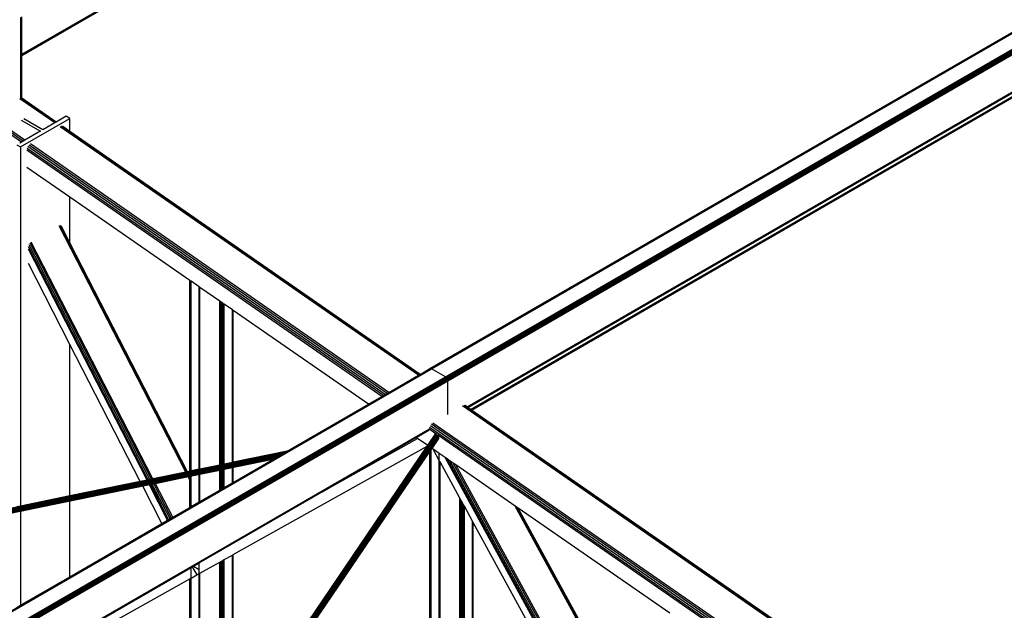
# Model space of a CAD drawing. Header units: millimetres. Extents: x 10 to 1250, y -62 to 528.
# Tile 662 of 909: x 605.98 to 608.25, y 516.16 to 517.52. Entities that reach past the tile are written whole.
import ezdxf

# ---------------------------------------------------------------- set-up
doc = ezdxf.new("R2010")
doc.units = ezdxf.units.MM
doc.header["$LTSCALE"] = 0.05

msp = doc.modelspace()

# ---------------------------------------------------------------- linework, layer by layer
at = {"color": 8}
for p, q in [((605.99, 517.4442), (608.5335, 518.9127)), ((605.99, 517.4423), (608.5331, 518.9106)), ((605.99, 517.4417), (608.533, 518.9099)), ((606.9321, 516.721), (609.6415, 518.2852)), ((606.9341, 516.7203), (609.6434, 518.2845)), ((606.9662, 516.7017), (609.6756, 518.266)), ((606.9682, 516.7001), (609.6775, 518.2644)), ((606.9699, 516.6979), (609.6792, 518.2621)), ((606.971, 516.6953), (609.6803, 518.2595)), ((606.9714, 516.6928), (609.6807, 518.257)), ((607.0158, 516.6324), (609.6385, 518.1466)), ((607.0172, 516.6314), (609.6379, 518.1444)), ((606.9304, 516.7206), (608.5357, 517.6474)), ((605.9878, 517.4429), (605.9878, 517.529)), ((605.9894, 517.4439), (605.9894, 517.5299)), ((605.99, 517.4442), (605.99, 517.5302)), ((607.0177, 516.631), (608.5318, 517.5052)), ((607.024, 516.6267), (608.5318, 517.4972)), ((607.0256, 516.6256), (608.5318, 517.4952)), ((607.0261, 516.6252), (608.5318, 517.4945)), ((605.9878, 517.4429), (605.9894, 517.4439)), ((605.9878, 517.4411), (605.9878, 517.4429)), ((605.9878, 517.4411), (605.9894, 517.442)), ((605.9878, 517.4405), (605.9894, 517.4414)), ((605.9878, 517.4405), (605.9878, 517.4411)), ((605.9878, 517.345), (605.9878, 517.4405)), ((605.9894, 517.4439), (605.99, 517.4442)), ((605.9894, 517.442), (605.9894, 517.4439)), ((605.9894, 517.442), (605.99, 517.4423)), ((605.9894, 517.4414), (605.9894, 517.442)), ((605.9894, 517.4414), (605.99, 517.4417)), ((605.9894, 517.3436), (605.9894, 517.4414)), ((605.99, 517.4423), (605.99, 517.4442)), ((605.99, 517.4417), (605.99, 517.4423)), ((605.99, 517.343), (605.99, 517.4417)), ((606.0656, 517.2861), (605.9849, 517.342)), ((605.9878, 517.345), (605.9894, 517.3436)), ((605.9878, 517.3445), (605.9878, 517.345)), ((605.9894, 517.3434), (605.9878, 517.3445)), ((605.9878, 517.3432), (605.9878, 517.3445)), ((606.0682, 517.2876), (605.9878, 517.3432)), ((605.9878, 517.343), (605.9878, 517.3432)), ((605.9894, 517.3436), (605.9895, 517.3434)), ((605.9894, 517.3434), (605.9894, 517.3436)), ((605.9894, 517.343), (605.9894, 517.3434)), ((605.9895, 517.3434), (605.9894, 517.3434)), ((605.99, 517.343), (605.9895, 517.3434)), ((606.0692, 517.2882), (605.99, 517.343)), ((605.9891, 517.2419), (605.9082, 517.298)), ((605.9933, 517.2444), (605.9131, 517.2999)), ((605.9969, 517.2465), (605.9162, 517.3024)), ((605.9871, 517.2308), (606.1008, 517.2964)), ((606.038, 517.2702), (605.9941, 517.2955)), ((606.0921, 517.3014), (606.0692, 517.2882)), ((606.1008, 517.2964), (606.0921, 517.3014)), ((606.1008, 517.2663), (606.1008, 517.2964)), ((605.9887, 517.2924), (606.0326, 517.267)), ((606.0656, 517.2861), (606.038, 517.2702)), ((606.0682, 517.2876), (606.0656, 517.2861)), ((606.0692, 517.2882), (606.0682, 517.2876)), ((606.9039, 516.7053), (606.0783, 517.2774)), ((606.9065, 516.7068), (606.0814, 517.2784)), ((606.1008, 517.2663), (606.084, 517.2779)), ((606.0286, 517.2647), (605.9969, 517.2465)), ((606.0326, 517.267), (606.0286, 517.2647)), ((606.9075, 516.7074), (606.1008, 517.2663)), ((605.9784, 517.2358), (605.9871, 517.2308)), ((605.9891, 517.2419), (605.9849, 517.2395)), ((605.9871, 517.2308), (605.9871, 516.4039)), ((605.9933, 517.2444), (605.9891, 517.2419)), ((605.9969, 517.2465), (605.9933, 517.2444)), ((606.8232, 516.6587), (606.0021, 517.2276)), ((606.8274, 516.6611), (606.0039, 517.2317)), ((606.8316, 516.6636), (606.0065, 517.2352)), ((606.8352, 516.6657), (606.0096, 517.2377)), ((606.8198, 516.6567), (606.0015, 517.2237)), ((606.1008, 517.115), (606.0015, 517.1838)), ((606.1008, 517.0098), (606.1008, 517.115)), ((606.3771, 516.9236), (606.1008, 517.115)), ((606.3676, 516.4824), (606.0762, 517.0491)), ((606.3702, 516.4829), (606.0788, 517.0497)), ((606.1008, 517.0098), (606.081, 517.0484)), ((606.2811, 516.4646), (606.0054, 517.0008)), ((606.2847, 516.4653), (606.0069, 517.0056)), ((606.2885, 516.4661), (606.0091, 517.0095)), ((606.292, 516.4668), (606.0117, 517.0119)), ((606.3715, 516.4832), (606.1008, 517.0098)), ((606.2783, 516.464), (606.0049, 516.9958)), ((606.1008, 516.7759), (606.0049, 516.9624)), ((606.3771, 516.4844), (606.3771, 516.9236)), ((606.3779, 516.923), (606.3771, 516.9236)), ((606.3779, 516.4845), (606.3779, 516.923)), ((606.38, 516.9216), (606.3779, 516.923)), ((606.38, 516.4849), (606.38, 516.9216)), ((606.3986, 516.9087), (606.38, 516.9216)), ((606.3986, 516.4888), (606.3986, 516.9087)), ((606.4003, 516.9075), (606.3986, 516.9087)), ((606.4003, 516.4891), (606.4003, 516.9075)), ((606.4461, 516.8757), (606.4003, 516.9075)), ((606.4461, 516.4986), (606.4461, 516.8757)), ((606.4485, 516.8741), (606.4461, 516.8757)), ((606.4485, 516.4991), (606.4485, 516.8741)), ((606.4512, 516.8722), (606.4485, 516.8741)), ((606.4512, 516.4996), (606.4512, 516.8722)), ((606.454, 516.8703), (606.4512, 516.8722)), ((606.454, 516.5002), (606.454, 516.8703)), ((606.4549, 516.8697), (606.454, 516.8703)), ((606.4549, 516.5004), (606.4549, 516.8697)), ((606.4563, 516.8687), (606.4549, 516.8697)), ((606.4563, 516.5007), (606.4563, 516.8687)), ((606.475, 516.8558), (606.4563, 516.8687)), ((606.475, 516.5045), (606.475, 516.8558)), ((606.4767, 516.8546), (606.475, 516.8558)), ((606.4767, 516.5049), (606.4767, 516.8546)), ((606.7884, 516.6386), (606.4767, 516.8546)), ((606.1008, 516.4274), (606.1008, 516.7759)), ((606.2628, 516.4608), (606.1008, 516.7759)), ((604.2551, 515.1754), (606.9321, 516.721)), ((604.2571, 515.1747), (606.9341, 516.7203)), ((606.8352, 516.6657), (606.9039, 516.7053)), ((606.9039, 516.7053), (606.9065, 516.7068)), ((606.9065, 516.7068), (606.9075, 516.7074)), ((606.9075, 516.7074), (606.9304, 516.7206)), ((606.9321, 516.721), (606.9304, 516.7206)), ((606.9341, 516.7203), (606.9321, 516.721)), ((606.9662, 516.7017), (606.9341, 516.7203)), ((604.2892, 515.1562), (606.9662, 516.7017)), ((604.2912, 515.1546), (606.9682, 516.7001)), ((604.2929, 515.1523), (606.9699, 516.6979)), ((604.294, 515.1497), (606.971, 516.6953)), ((604.2944, 515.1472), (606.9714, 516.6928)), ((606.9682, 516.7001), (606.9662, 516.7017)), ((606.9699, 516.6979), (606.9682, 516.7001)), ((606.971, 516.6953), (606.9699, 516.6979)), ((606.9714, 516.6928), (606.971, 516.6953)), ((606.9714, 516.615), (606.9714, 516.6928)), ((606.8198, 516.6567), (606.8232, 516.6587)), ((606.8232, 516.6587), (606.8274, 516.6611)), ((606.8274, 516.6611), (606.8316, 516.6636)), ((606.8316, 516.6636), (606.8352, 516.6657)), ((606.6013, 516.5306), (606.7884, 516.6386)), ((606.7884, 516.6386), (606.8198, 516.6567)), ((608.0101, 515.9389), (607.0057, 516.6348)), ((608.0126, 515.9404), (607.0088, 516.6359)), ((607.0158, 516.6324), (607.0114, 516.6354)), ((607.0172, 516.6314), (607.0158, 516.6324)), ((607.0177, 516.631), (607.0172, 516.6314)), ((607.024, 516.6267), (607.0177, 516.631)), ((607.0256, 516.6256), (607.024, 516.6267)), ((607.0261, 516.6252), (607.0256, 516.6256)), ((608.0137, 515.941), (607.0261, 516.6252)), ((607.9335, 515.8947), (606.9313, 516.5891)), ((607.9378, 515.8972), (606.9339, 516.5927)), ((607.9414, 515.8993), (606.937, 516.5952)), ((604.3388, 515.0868), (606.9291, 516.5823)), ((604.3402, 515.0858), (606.9285, 516.5802)), ((606.1822, 515.45), (606.9427, 516.5692)), ((606.1824, 515.4501), (606.9431, 516.5695)), ((606.1828, 515.4502), (606.9435, 516.5696)), ((606.1832, 515.4502), (606.944, 516.5697)), ((606.1837, 515.4502), (606.9445, 516.5697)), ((606.1843, 515.4501), (606.945, 516.5696)), ((606.1848, 515.45), (606.9456, 516.5694)), ((606.1854, 515.4497), (606.9462, 516.5692)), ((606.186, 515.4494), (606.9468, 516.5688)), ((606.1871, 515.4498), (606.9473, 516.5684)), ((606.1885, 515.4505), (606.9479, 516.5679)), ((606.1898, 515.4511), (606.9484, 516.5674)), ((606.1911, 515.4516), (606.9489, 516.5668)), ((606.8986, 516.5623), (606.9274, 516.5789)), ((606.9254, 516.5437), (606.9424, 516.5689)), ((606.9461, 516.5692), (606.9287, 516.5812)), ((607.9294, 515.8923), (606.9296, 516.5851)), ((606.9476, 516.5682), (606.9479, 516.5679)), ((607.926, 515.8904), (606.9479, 516.5679)), ((606.1923, 515.452), (606.9494, 516.5662)), ((606.1933, 515.4523), (606.9498, 516.5655)), ((606.1943, 515.4525), (606.9502, 516.5648)), ((606.1952, 515.4527), (606.9505, 516.5641)), ((606.196, 515.4529), (606.9507, 516.5634)), ((606.1968, 515.453), (606.9509, 516.5627)), ((606.1975, 515.4532), (606.951, 516.562)), ((606.198, 515.4533), (606.951, 516.5614)), ((606.1984, 515.4534), (606.951, 516.5608)), ((606.1987, 515.4534), (606.9509, 516.5603)), ((606.682, 516.4372), (606.898, 516.5619)), ((606.682, 516.4372), (606.902, 516.5599)), ((606.898, 516.5619), (606.8986, 516.5623)), ((606.902, 516.5599), (606.8986, 516.5623)), ((606.9254, 516.5437), (606.902, 516.5599)), ((606.9242, 516.5421), (606.9254, 516.5437)), ((606.9352, 516.5369), (606.9505, 516.5594)), ((606.9505, 516.5594), (606.9507, 516.5598)), ((606.5974, 516.5283), (605.0803, 516.2156)), ((606.5959, 516.5275), (605.0809, 516.2151)), ((606.5943, 516.5266), (605.0815, 516.2147)), ((606.5925, 516.5255), (605.082, 516.2141)), ((606.5986, 516.529), (605.0821, 516.2164)), ((606.5906, 516.5244), (605.0825, 516.2135)), ((606.5887, 516.5233), (605.083, 516.2129)), ((606.5866, 516.5221), (605.0834, 516.2122)), ((606.5996, 516.5296), (605.0835, 516.217)), ((606.6004, 516.5301), (605.0848, 516.2176)), ((606.601, 516.5304), (605.086, 516.2181)), ((606.4767, 516.2924), (606.9242, 516.5421)), ((606.4767, 515.8835), (606.9242, 516.5421)), ((606.6013, 516.5306), (606.4767, 516.5049)), ((606.4767, 515.8622), (606.9304, 516.5298)), ((606.5846, 516.5209), (606.5866, 516.5221)), ((606.5866, 516.5221), (606.5887, 516.5233)), ((606.5887, 516.5233), (606.5906, 516.5244)), ((606.5906, 516.5244), (606.5925, 516.5255)), ((606.5925, 516.5255), (606.5943, 516.5266)), ((606.5943, 516.5266), (606.5959, 516.5275)), ((606.5959, 516.5275), (606.5974, 516.5283)), ((606.5974, 516.5283), (606.5986, 516.529)), ((606.5986, 516.529), (606.5996, 516.5296)), ((606.5996, 516.5296), (606.6004, 516.5301)), ((606.6004, 516.5301), (606.601, 516.5304)), ((606.601, 516.5304), (606.6013, 516.5306)), ((606.9304, 516.5298), (606.9311, 516.5309)), ((606.9304, 515.6041), (606.9304, 516.5298)), ((606.9311, 516.5309), (606.9328, 516.5333)), ((606.9311, 515.6042), (606.9311, 516.5309)), ((606.9328, 516.5333), (606.9332, 516.5339)), ((606.9328, 515.6046), (606.9328, 516.5333)), ((606.9332, 516.5339), (606.9352, 516.5369)), ((606.9332, 515.6047), (606.9332, 516.5339)), ((606.9377, 516.5352), (606.9352, 516.5369)), ((606.9519, 516.5092), (606.9377, 516.5352)), ((606.9519, 516.5254), (606.9377, 516.5352)), ((606.9519, 516.5092), (606.9519, 516.5254)), ((606.9656, 516.5158), (606.9519, 516.5254)), ((606.5685, 516.5117), (605.0837, 516.2056)), ((606.5846, 516.5209), (605.0838, 516.2115)), ((606.569, 516.512), (605.0839, 516.2058)), ((606.5825, 516.5197), (605.0841, 516.2108)), ((606.5698, 516.5124), (605.0841, 516.2061)), ((606.5805, 516.5186), (605.0843, 516.2101)), ((606.5707, 516.5129), (605.0843, 516.2065)), ((606.5785, 516.5174), (605.0845, 516.2094)), ((606.5719, 516.5136), (605.0845, 516.207)), ((606.5766, 516.5164), (605.0846, 516.2087)), ((605.0846, 516.2081), (606.5749, 516.5154)), ((606.5733, 516.5144), (605.0846, 516.2075)), ((606.4461, 516.4986), (606.4003, 516.4891)), ((606.4485, 516.4991), (606.4461, 516.4986)), ((606.4512, 516.4996), (606.4485, 516.4991)), ((606.454, 516.5002), (606.4512, 516.4996)), ((606.4549, 516.5004), (606.454, 516.5002)), ((606.4563, 516.5007), (606.4549, 516.5004)), ((606.475, 516.5045), (606.4563, 516.5007)), ((606.4767, 516.5049), (606.475, 516.5045)), ((606.5683, 516.5116), (606.4767, 516.4927)), ((606.4767, 516.4586), (606.5683, 516.5116)), ((606.5683, 516.5116), (606.5685, 516.5117)), ((606.5685, 516.5117), (606.569, 516.512)), ((606.569, 516.512), (606.5698, 516.5124)), ((606.5698, 516.5124), (606.5707, 516.5129)), ((606.5707, 516.5129), (606.5719, 516.5136)), ((606.5719, 516.5136), (606.5733, 516.5144)), ((606.5733, 516.5144), (606.5749, 516.5154)), ((606.5749, 516.5154), (606.5766, 516.5164)), ((606.5766, 516.5164), (606.5785, 516.5174)), ((606.5785, 516.5174), (606.5805, 516.5186)), ((606.5805, 516.5186), (606.5825, 516.5197)), ((606.5825, 516.5197), (606.5846, 516.5209)), ((606.9519, 515.6085), (606.9519, 516.5092)), ((606.9536, 516.5061), (606.9519, 516.5092)), ((606.9536, 515.6089), (606.9536, 516.5061)), ((606.9994, 516.4223), (606.9536, 516.5061)), ((607.41, 515.7028), (606.9656, 516.5158)), ((606.9706, 516.5124), (606.9656, 516.5158)), ((607.4128, 515.7034), (606.9706, 516.5124)), ((606.977, 516.5079), (606.9706, 516.5124)), ((607.4164, 515.7042), (606.977, 516.5079)), ((606.9839, 516.5032), (606.977, 516.5079)), ((607.4202, 515.7049), (606.9839, 516.5032)), ((606.9902, 516.4988), (606.9839, 516.5032)), ((607.4237, 515.7057), (606.9902, 516.4988)), ((607.1267, 516.4042), (606.9902, 516.4988)), ((606.3676, 516.4824), (606.292, 516.4668)), ((606.3702, 516.4829), (606.3676, 516.4824)), ((606.3715, 516.4832), (606.3702, 516.4829)), ((606.3771, 516.4844), (606.3715, 516.4832)), ((606.3779, 516.4845), (606.3771, 516.4844)), ((606.38, 516.4849), (606.3779, 516.4845)), ((606.3986, 516.4888), (606.38, 516.4849)), ((606.3986, 516.4766), (606.38, 516.4727)), ((606.4003, 516.4891), (606.3986, 516.4888)), ((606.4003, 516.4769), (606.3986, 516.4766)), ((606.3986, 516.4136), (606.3986, 516.4766)), ((606.4461, 516.4864), (606.4003, 516.4769)), ((606.4003, 516.4146), (606.4003, 516.4769)), ((606.4485, 516.4868), (606.4461, 516.4864)), ((606.4461, 516.441), (606.4461, 516.4864)), ((606.4512, 516.4874), (606.4485, 516.4868)), ((606.4485, 516.4424), (606.4485, 516.4868)), ((606.454, 516.488), (606.4512, 516.4874)), ((606.4512, 516.4439), (606.4512, 516.4874)), ((606.4549, 516.4882), (606.454, 516.488)), ((606.454, 516.4455), (606.454, 516.488)), ((606.4563, 516.4885), (606.4549, 516.4882)), ((606.4549, 516.4461), (606.4549, 516.4882)), ((606.475, 516.4923), (606.4563, 516.4885)), ((606.4563, 516.4469), (606.4563, 516.4885)), ((606.4767, 516.4927), (606.475, 516.4923)), ((606.475, 516.4577), (606.475, 516.4923)), ((606.4767, 516.4586), (606.4767, 516.4927)), ((606.2628, 516.4608), (606.1008, 516.4274)), ((606.2783, 516.464), (606.2628, 516.4608)), ((606.2811, 516.4646), (606.2783, 516.464)), ((606.2847, 516.4653), (606.2811, 516.4646)), ((606.2868, 516.4535), (606.284, 516.4529)), ((606.2885, 516.4661), (606.2847, 516.4653)), ((606.2904, 516.4542), (606.2868, 516.4535)), ((606.3282, 516.3729), (606.2868, 516.4535)), ((606.292, 516.4668), (606.2885, 516.4661)), ((606.2942, 516.455), (606.2904, 516.4542)), ((606.3313, 516.3747), (606.2904, 516.4542)), ((606.2976, 516.4557), (606.2942, 516.455)), ((606.3345, 516.3766), (606.2942, 516.455)), ((606.3733, 516.4713), (606.2976, 516.4557)), ((606.3375, 516.3783), (606.2976, 516.4557)), ((606.3759, 516.4719), (606.3733, 516.4713)), ((606.3771, 516.4638), (606.3733, 516.4713)), ((606.3771, 516.4721), (606.3759, 516.4719)), ((606.3771, 516.4694), (606.3759, 516.4719)), ((606.3772, 516.4722), (606.3771, 516.4721)), ((606.3771, 516.4694), (606.3771, 516.4721)), ((606.3779, 516.468), (606.3771, 516.4694)), ((606.3771, 516.4638), (606.3771, 516.4694)), ((606.3779, 516.4624), (606.3771, 516.4638)), ((606.3771, 516.4012), (606.3771, 516.4638)), ((606.3779, 516.4723), (606.3772, 516.4722)), ((606.3779, 516.4709), (606.3772, 516.4722)), ((606.38, 516.4727), (606.3779, 516.4723)), ((606.3779, 516.4709), (606.3779, 516.4723)), ((606.3779, 516.468), (606.3779, 516.4709)), ((606.3779, 516.4624), (606.3779, 516.468)), ((606.3779, 516.4016), (606.3779, 516.4624)), ((606.38, 516.4028), (606.38, 516.4727)), ((606.4563, 516.4469), (606.475, 516.4577)), ((606.475, 516.4577), (606.4767, 516.4586)), ((606.2685, 516.4497), (606.1008, 516.4152)), ((606.284, 516.4529), (606.2685, 516.4497)), ((606.3126, 516.3639), (606.2685, 516.4497)), ((606.3259, 516.3716), (606.284, 516.4529)), ((606.3986, 516.2736), (606.682, 516.4372)), ((606.4003, 516.4146), (606.4461, 516.441)), ((606.4461, 516.441), (606.4485, 516.4424)), ((606.4485, 516.4424), (606.4512, 516.4439)), ((606.4512, 516.4439), (606.454, 516.4455)), ((606.454, 516.4455), (606.4549, 516.4461)), ((606.4549, 516.4461), (606.4563, 516.4469)), ((606.1008, 516.4274), (605.9871, 516.4039)), ((606.1008, 516.4152), (605.9871, 516.3917)), ((606.1008, 516.2416), (606.1008, 516.4152)), ((606.38, 516.4028), (606.3986, 516.4136)), ((606.3986, 516.4136), (606.4003, 516.4146)), ((606.9994, 515.6183), (606.9994, 516.4223)), ((607.0008, 516.4197), (606.9994, 516.4223)), ((607.0008, 515.6186), (607.0008, 516.4197)), ((607.0017, 516.418), (607.0008, 516.4197)), ((607.0017, 515.6188), (607.0017, 516.418)), ((607.0045, 516.413), (607.0017, 516.418)), ((607.0045, 515.6193), (607.0045, 516.413)), ((607.0072, 516.4079), (607.0045, 516.413)), ((607.0072, 515.6199), (607.0072, 516.4079)), ((607.0096, 516.4037), (607.0072, 516.4079)), ((605.9871, 516.4039), (605.9784, 516.4022)), ((605.9871, 516.3917), (605.9784, 516.3899)), ((605.9871, 516.3917), (605.9871, 516.176)), ((606.3375, 516.3783), (606.3771, 516.4012)), ((606.3771, 516.4012), (606.3779, 516.4016)), ((606.3779, 516.4016), (606.38, 516.4028)), ((607.0096, 515.6204), (607.0096, 516.4037)), ((607.0282, 516.3695), (607.0096, 516.4037)), ((607.4828, 515.7528), (607.1267, 516.4042)), ((607.1314, 516.401), (607.1267, 516.4042)), ((607.4828, 515.7582), (607.1314, 516.401)), ((607.1339, 516.3992), (607.1314, 516.401)), ((607.4828, 515.761), (607.1339, 516.3992)), ((607.4828, 516.1575), (607.1339, 516.3992)), ((606.1008, 516.2416), (606.3126, 516.3639)), ((606.3126, 516.3639), (606.3259, 516.3716)), ((606.3259, 516.3716), (606.3282, 516.3729)), ((606.3282, 516.3729), (606.3313, 516.3747)), ((606.3313, 516.3747), (606.3345, 516.3766)), ((606.3345, 516.3766), (606.3375, 516.3783)), ((607.0282, 515.6242), (607.0282, 516.3695)), ((607.0299, 516.3664), (607.0282, 516.3695)), ((607.0299, 515.6246), (607.0299, 516.3664)), ((607.3944, 515.6996), (607.0299, 516.3664)), ((606.3854, 516.266), (606.3986, 516.2736)), ((606.3986, 516.2583), (606.3986, 516.2736)), ((606.4003, 516.2498), (606.4461, 516.2754)), ((606.4461, 516.2754), (606.4485, 516.2767)), ((606.4461, 515.8386), (606.4461, 516.2754)), ((606.4485, 516.2767), (606.4512, 516.2782)), ((606.4485, 515.842), (606.4485, 516.2767)), ((606.4512, 516.2782), (606.454, 516.2798)), ((606.4512, 515.8461), (606.4512, 516.2782)), ((606.454, 516.2798), (606.4549, 516.2803)), ((606.454, 515.8501), (606.454, 516.2798)), ((606.4549, 516.2803), (606.4563, 516.2811)), ((606.4549, 515.8515), (606.4549, 516.2803)), ((606.4563, 516.2811), (606.475, 516.2915)), ((606.4563, 515.8536), (606.4563, 516.2811)), ((606.475, 516.2915), (606.4767, 516.2924)), ((606.475, 515.881), (606.475, 516.2915)), ((606.4767, 515.8835), (606.4767, 516.2924)), ((606.0049, 516.0463), (606.38, 516.2628)), ((606.38, 516.2628), (606.3822, 516.2641)), ((606.38, 516.2384), (606.38, 516.2628)), ((606.3822, 516.2641), (606.3854, 516.266)), ((606.3822, 516.2641), (606.3928, 516.2456)), ((606.3854, 516.266), (606.3986, 516.2583)), ((606.3928, 516.2456), (606.3986, 516.2489)), ((606.3986, 516.2489), (606.3986, 516.2583)), ((606.3986, 516.2489), (606.4003, 516.2498)), ((606.3986, 515.7687), (606.3986, 516.2489)), ((606.4003, 515.7711), (606.4003, 516.2498)), ((605.9871, 516.176), (606.1008, 516.2416)), ((606.1008, 516.0822), (606.3771, 516.2369)), ((606.3771, 516.2369), (606.3779, 516.2373)), ((606.3771, 515.7713), (606.3771, 516.2369)), ((606.3779, 516.2373), (606.38, 516.2384)), ((606.3779, 515.7709), (606.3779, 516.2373)), ((606.38, 516.2384), (606.3928, 516.2456)), ((606.38, 515.7412), (606.38, 516.2384)), ((605.9784, 516.171), (605.9871, 516.176))]:
    msp.add_line(p, q, dxfattribs=at)

doc.saveas('drawing.dxf')
